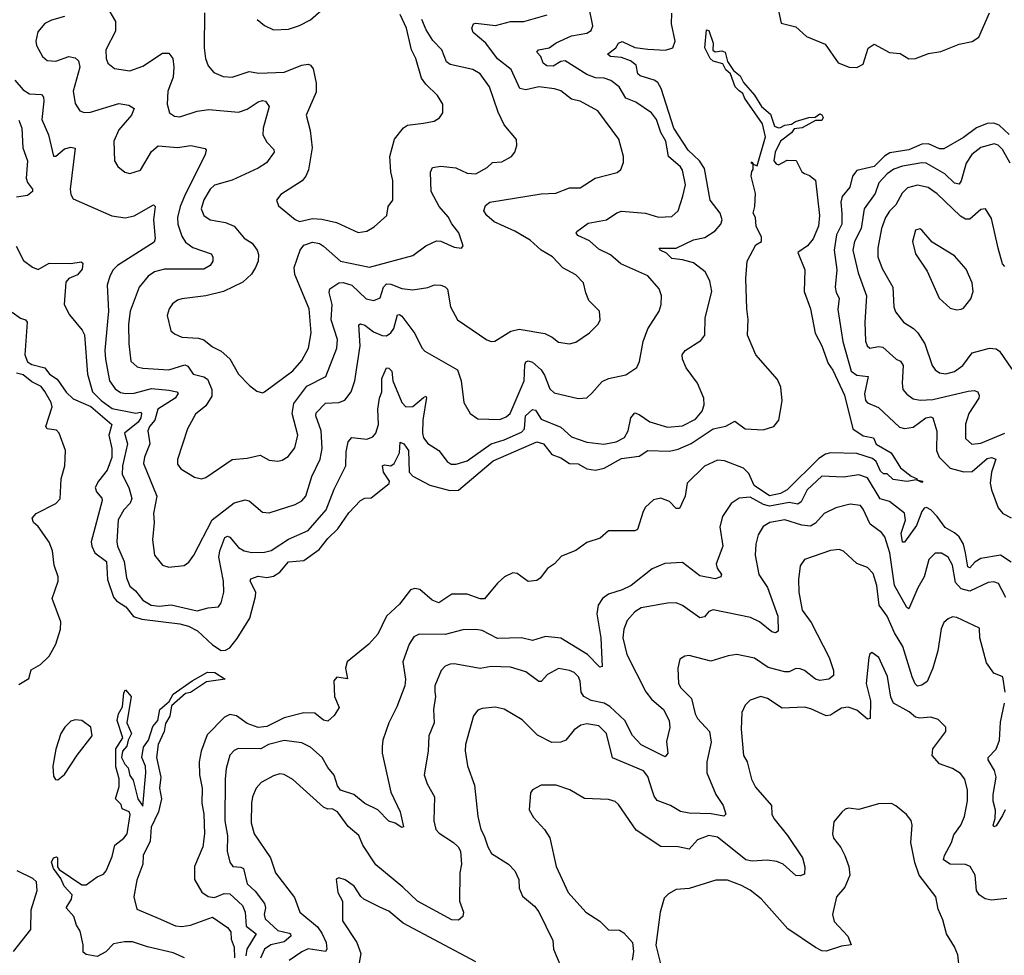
# Model space of a CAD drawing. Extents: x 1933546 to 2138868, y 524910 to 667279.
# Tile 349 of 466: x 2044950 to 2049473, y 638697 to 642993. Entities that reach past the tile are written whole.
import ezdxf

# ---------------------------------------------------------------- set-up
doc = ezdxf.new("R2010")
doc.units = 0

msp = doc.modelspace()

# ---------------------------------------------------------------- linework, layer by layer
at = {"layer": '0CON10XD'}
for points in [[(2046040, 642995), (2046075, 642967.1), (2046115, 642947.5), (2046185, 642950.6), (2046235, 642966.9), (2046285, 642992.2), (2046385, 643080)], [(2045348.5, 643055), (2045389.5, 642985), (2045389.7, 642940.3), (2045345.6, 642854.4), (2045346.9, 642815), (2045354.5, 642794.5), (2045385, 642769.4), (2045455, 642758.5), (2045515, 642779.6), (2045605, 642839.1), (2045635, 642839.4), (2045653.6, 642815), (2045658.4, 642775), (2045655, 642728.8), (2045629.6, 642665), (2045627.5, 642605), (2045638, 642565), (2045660.3, 642550.3), (2045685, 642547.8), (2045765, 642572.9), (2045819.1, 642580.9), (2045955, 642568.4), (2045995, 642582.3), (2046045, 642616.1), (2046065, 642622.9), (2046079.4, 642619.4), (2046095.6, 642595), (2046068.2, 642495), (2046066.9, 642465), (2046085, 642431.4), (2046117, 642397), (2046118.1, 642385), (2046083.3, 642336.7), (2046045, 642311.1), (2045925, 642256.9), (2045845, 642234.3), (2045825, 642215.8), (2045795, 642166.9), (2045783.7, 642125), (2045795, 642094.5), (2045825, 642073.8), (2045895, 642062), (2045934.4, 642045), (2045980.7, 641990.7), (2046017.8, 641967.7), (2046041.2, 641935), (2046046.4, 641915), (2046044.6, 641885), (2046033.1, 641855), (2046014.5, 641825), (2045975, 641788.8), (2045885.4, 641744.6), (2045805.4, 641725.4), (2045695, 641711.9), (2045673.8, 641705), (2045652, 641688), (2045635.8, 641665), (2045627.5, 641635), (2045644.4, 641565), (2045660.6, 641550.6), (2045695, 641535.6), (2045770.6, 641530.6), (2045795, 641523.3), (2045835, 641490.6), (2045875, 641471.1), (2045915.3, 641435.3), (2045955, 641365.8), (2046005, 641314.2), (2046038.3, 641288.3), (2046065, 641280), (2046075, 641284), (2046205, 641380.6), (2046245, 641428.6), (2046277.1, 641485), (2046288.2, 641555), (2046279.6, 641665), (2046212.9, 641822.9), (2046210.8, 641855), (2046238.6, 641935), (2046255, 641957.8), (2046295, 641972.4), (2046326.2, 641966.2), (2046345, 641953.9), (2046422.9, 641885), (2046557.4, 641857.4), (2046755, 641910), (2046816.2, 641955), (2046865, 641978), (2046885, 641976), (2046945, 641948.8), (2046980, 641945), (2046987.5, 641955), (2046967.1, 642015), (2046935.3, 642055.3), (2046918.2, 642088.2), (2046876.1, 642136.1), (2046839.2, 642205), (2046836.2, 642293.8), (2046845.7, 642314.3), (2046885, 642320.6), (2046953.1, 642313.1), (2047005, 642289.4), (2047045, 642285.8), (2047096.7, 642315), (2047122.1, 642337.9), (2047165, 642340), (2047208.8, 642365), (2047224, 642385), (2047234.2, 642415), (2047232.7, 642442.7), (2047175, 642511.2), (2047148.5, 642568.5), (2047107.9, 642685), (2047064.5, 642745), (2047030.8, 642765), (2046927.4, 642787.4), (2046910.3, 642800.3), (2046889.7, 642855), (2046847.6, 642897.6), (2046817.3, 642947.3), (2046797.7, 642995)], [(2045748.9, 640535), (2045833.3, 640696.7), (2045935, 640775.4), (2045985, 640788.1), (2046004.5, 640784.5), (2046065, 640732.5), (2046095, 640728.9), (2046215, 640766.4), (2046245, 640784.5), (2046264.2, 640805.8), (2046291.3, 640895), (2046330.4, 640975), (2046339.5, 641025), (2046334.2, 641105), (2046310.8, 641175), (2046312.2, 641187.8), (2046355, 641232.9), (2046415, 641236.1), (2046443.5, 641246.5), (2046471.8, 641285), (2046489.4, 641335), (2046514.1, 641495), (2046508, 641592), (2046515, 641597.3), (2046535, 641590.3), (2046575, 641559.3), (2046615, 641542.9), (2046635, 641541.9), (2046655, 641555.4), (2046668.6, 641575), (2046685, 641637.5), (2046695, 641640), (2046705, 641632.5), (2046765, 641552), (2046797, 641487), (2046810.8, 641470.8), (2046961.5, 641385), (2046978.2, 641335), (2046990.6, 641235), (2047019.2, 641185), (2047055, 641160), (2047155, 641157.7), (2047185, 641170), (2047202.5, 641185), (2047267.5, 641335), (2047270.9, 641409.1), (2047275, 641422), (2047285, 641427.5), (2047305, 641420), (2047344.7, 641385), (2047360.7, 641360.7), (2047385, 641298.1), (2047405, 641280.5), (2047515, 641253.3), (2047555, 641257.1), (2047578.3, 641278.3), (2047625, 641331.9), (2047655, 641345.6), (2047735, 641363.3), (2047785, 641396.2), (2047796.5, 641423.5), (2047814.6, 641515), (2047836, 641574), (2047888.2, 641655), (2047896.7, 641685), (2047898.1, 641725), (2047887.2, 641757.2), (2047835, 641816.5), (2047711.9, 641871.9), (2047663.3, 641913.3), (2047609.9, 641939.9), (2047568.1, 641978.1), (2047513.1, 642003.1), (2047505.6, 642015), (2047508.5, 642021.5), (2047561.4, 642058.6), (2047645.9, 642074.1), (2047693.7, 642106.4), (2047715, 642113.9), (2047825, 642104.6), (2047885, 642086.9), (2047945, 642090), (2047975, 642116.2), (2047996.4, 642183.6), (2048008.7, 642235), (2047995, 642302), (2047985, 642317.7), (2047931.1, 642365), (2047918.4, 642435), (2047895.2, 642475), (2047875, 642534.4), (2047851.5, 642565), (2047780.8, 642615), (2047735, 642632.7), (2047703.8, 642685), (2047664.8, 642714.8), (2047635.3, 642725.2), (2047595, 642727.1), (2047555, 642742.1), (2047455, 642803.9), (2047435, 642802), (2047400.6, 642779.4), (2047371.5, 642781.5), (2047354.2, 642794.2), (2047344.1, 642824.1), (2047325.8, 642845), (2047332.5, 642855), (2047382, 642865), (2047415, 642887.1), (2047485, 642919), (2047555, 642931.9), (2047575.7, 642944.3), (2047582.2, 642965), (2047564.7, 643055.3)], [(2048431.8, 643055), (2048448, 642978), (2048515, 642960), (2048565, 642916.7), (2048650.7, 642880.7), (2048710, 642795), (2048760, 642775), (2048795, 642773.8), (2048825, 642790), (2048847.9, 642862.1), (2048875, 642881.2), (2048945, 642843.3), (2048995, 642838.8), (2049035, 642814), (2049065, 642815.8), (2049125, 642837.5), (2049181.9, 642848.1), (2049265, 642881.1), (2049325, 642893.4), (2049356.3, 642913.7), (2049405.2, 643024.8)], [(2044933.3, 641953.2), (2044967.3, 641887.3), (2045007.7, 641857.7), (2045035, 641846.7), (2045085, 641875.8), (2045185, 641874.5), (2045232, 641882), (2045240, 641875), (2045237.1, 641847.1), (2045215, 641822.3), (2045175.7, 641805), (2045162.1, 641787.9), (2045154.5, 641685), (2045177.8, 641637.8), (2045237.2, 641567.3), (2045246.8, 641546.8), (2045261.1, 641365), (2045284.7, 641285), (2045324.4, 641245), (2045375, 641207.2), (2045483.4, 641186.6), (2045505, 641191.5), (2045509.3, 641185), (2045506.8, 641165), (2045494.1, 641145), (2045431.1, 641095), (2045445.2, 641045), (2045421.3, 640945), (2045420.6, 640905), (2045451.5, 640845), (2045464.2, 640795), (2045457.4, 640772.6), (2045427.6, 640742.4), (2045402.6, 640697.4), (2045395.9, 640595), (2045398.8, 640575), (2045429.8, 640505), (2045440.1, 640430.1), (2045455, 640392.7), (2045481.1, 640371.1), (2045515, 640327.2), (2045552.9, 640305), (2045589.7, 640300.3), (2045645, 640307), (2045765, 640278.5), (2045815, 640293.3), (2045862.5, 640297.5), (2045874.4, 640315.6), (2045887.9, 640365), (2045886.4, 640415), (2045865.2, 640525), (2045868.8, 640555), (2045891.5, 640615), (2045905, 640621.5), (2045915, 640617.7), (2045955, 640570), (2045980.8, 640555), (2046016.8, 640546.8), (2046075, 640547.5), (2046105, 640555.9), (2046185, 640607.8), (2046275, 640648.2), (2046357.5, 640742.5), (2046395, 640838.1), (2046447.9, 640945), (2046448.9, 641008.9), (2046459.1, 641055), (2046475, 641074.5), (2046545, 641067.1), (2046571.5, 641078.5), (2046586.2, 641095), (2046598.2, 641135), (2046595.3, 641205), (2046602.1, 641255), (2046612.7, 641285), (2046612.8, 641345), (2046635, 641394.2), (2046645, 641393.1), (2046659.5, 641379.5), (2046664.1, 641335), (2046705, 641235.6), (2046723.1, 641215), (2046755, 641217.2), (2046805, 641257.7), (2046815, 641264.2), (2046818.8, 641258.8), (2046801.4, 641155), (2046799.6, 641095), (2046805, 641073.8), (2046825, 641047.1), (2046875.7, 641015), (2046914, 640964), (2046932.5, 640952.5), (2046955, 640952.3), (2047005, 640968.2), (2047114.9, 641045.1), (2047175, 641063.7), (2047255, 641098.8), (2047269.4, 641115), (2047274.1, 641175), (2047305, 641204), (2047319.7, 641199.7), (2047345, 641158.7), (2047435, 641121.8), (2047485, 641077.5), (2047555, 641053.1), (2047634, 641044), (2047689.2, 641055), (2047728.8, 641075), (2047744.8, 641105.2), (2047757.5, 641165), (2047775, 641187.8), (2047795, 641180.8), (2047845, 641146.8), (2047925, 641122), (2047995, 641129.1), (2048055, 641158.8), (2048085.4, 641195), (2048094.6, 641225), (2048093.3, 641255), (2048064.2, 641324.2), (2048011.9, 641395), (2047994.3, 641435), (2047992.9, 641455), (2048006.2, 641475), (2048079.4, 641520.6), (2048098, 641545), (2048098.9, 641625), (2048130, 641745), (2048120, 641795), (2048098.6, 641835), (2048045, 641876.2), (2047995, 641891.3), (2047945, 641896.5), (2047921.8, 641921.8), (2047891.4, 641935), (2047886.7, 641945), (2047965, 641944.6), (2048045, 641982.3), (2048096.7, 641993.3), (2048145, 642023.1), (2048171.1, 642055), (2048176.7, 642075), (2048168.2, 642105), (2048122.1, 642165), (2048095, 642310.6), (2048072.4, 642345), (2048021.4, 642395), (2047954.8, 642495), (2047896.9, 642676.9), (2047880.6, 642705), (2047865, 642715.4), (2047800.4, 642735), (2047789.6, 642745), (2047782.1, 642785), (2047755.4, 642805), (2047715, 642819.6), (2047663.7, 642823.7), (2047650.6, 642835), (2047688, 642865), (2047701.3, 642885), (2047716.9, 642893.1), (2047775, 642865.7), (2047835, 642857.5), (2047916.1, 642853.9), (2047950.9, 642865), (2047960.5, 642895), (2047944, 642974), (2047945.8, 643024.2)], [(2045155, 643008.1), (2045095, 642991.1), (2045065, 642975.7), (2045033, 642937), (2045023.3, 642895), (2045027.5, 642875), (2045055, 642824.3), (2045075, 642805.5), (2045115, 642803.2), (2045175, 642824), (2045205, 642818), (2045219.3, 642805), (2045225.3, 642775), (2045194.5, 642665), (2045205, 642608.8), (2045226.2, 642575), (2045245, 642567.8), (2045275, 642569.1), (2045405, 642607.9), (2045451.7, 642601.7), (2045475, 642586.2), (2045463.5, 642555), (2045405, 642488.1), (2045381.3, 642435), (2045385.6, 642345), (2045399.7, 642319.7), (2045432.6, 642292.6), (2045455, 642287.1), (2045505, 642302.9), (2045555, 642388.1), (2045585, 642414.6), (2045673.9, 642406.1), (2045736.4, 642416.4), (2045801.2, 642401.2), (2045805.8, 642395), (2045801.9, 642375), (2045706.9, 642183.1), (2045686.5, 642135), (2045675.3, 642085), (2045675.8, 642055), (2045695, 642000), (2045711.7, 641971.7), (2045745, 641947.8), (2045828.6, 641918.6), (2045836.9, 641905), (2045836.7, 641885), (2045824.4, 641865), (2045795, 641847.5), (2045615, 641848.2), (2045568.6, 641835), (2045539.1, 641815), (2045498.5, 641765), (2045456.7, 641655), (2045448.8, 641595), (2045451.4, 641505), (2045460.5, 641425), (2045489.1, 641399.1), (2045515, 641392.7), (2045635, 641386), (2045708.1, 641408.1), (2045721.7, 641401.7), (2045747.1, 641365), (2045795, 641352.8), (2045812, 641342), (2045832.6, 641295), (2045832, 641265), (2045805, 641220), (2045758, 641182), (2045720.9, 641115), (2045674.3, 640974.3), (2045675, 640952.5), (2045690.3, 640930.3), (2045753.2, 640893.2), (2045785, 640885.7), (2045805, 640890.6), (2045925, 640973.3), (2045995, 640979.5), (2046055, 640993.1), (2046095, 640971.4), (2046135, 640965.8), (2046155, 640970), (2046182.8, 640987.2), (2046212.9, 641027.1), (2046227.5, 641085), (2046201.2, 641185), (2046209.1, 641230.9), (2046268.8, 641311.2), (2046355.3, 641354.7), (2046405.9, 641485), (2046409.4, 641525), (2046381.2, 641615), (2046384.8, 641685), (2046371.3, 641741.3), (2046375, 641757.8), (2046415, 641784.5), (2046435, 641786.7), (2046475, 641774.7), (2046542, 641712), (2046576.3, 641703.7), (2046605, 641715.7), (2046621.4, 641765), (2046635, 641780), (2046655, 641778.2), (2046705, 641759.3), (2046755, 641752.9), (2046825, 641762.9), (2046855, 641775.5), (2046885, 641773.8), (2046905, 641767.3), (2046915, 641756), (2046928.5, 641675), (2046961.4, 641615), (2047095, 641524), (2047115, 641516), (2047132.3, 641517.7), (2047206.4, 641563.6), (2047245, 641572), (2047361.9, 641551.9), (2047396.1, 641536.1), (2047425, 641513.3), (2047475, 641505.6), (2047505, 641512.2), (2047568, 641555), (2047607.5, 641595), (2047615.8, 641615), (2047613.8, 641655), (2047563.9, 641703.9), (2047551.1, 641738.9), (2047540, 641785), (2047505, 641822.5), (2047445, 641854.5), (2047398.1, 641905), (2047344.6, 641934.6), (2047295, 641980.9), (2047225, 642021.8), (2047130, 642065), (2047095.8, 642095), (2047082.5, 642115), (2047090.2, 642139.8), (2047110, 642155), (2047345, 642193.2), (2047412.7, 642197.3), (2047475, 642221.5), (2047525, 642221.1), (2047593.3, 642265), (2047695, 642292.5), (2047711.2, 642305), (2047723, 642337), (2047724.3, 642365), (2047702.5, 642445), (2047605, 642574.4), (2047525, 642620), (2047503.8, 642623.8), (2047485, 642628.5), (2047435, 642667.3), (2047406.4, 642676.4), (2047335, 642685.4), (2047275, 642671.8), (2047246.9, 642676.9), (2047206.8, 642765), (2047145, 642814), (2047090.6, 642885), (2047032.9, 642935), (2047026.5, 642955), (2047035, 642974.3), (2047045, 642977.5), (2047135, 642966.3), (2047205, 642985.8), (2047265, 642985.9), (2047373.6, 643016.4)], [(2045798.2, 643025), (2045796.5, 642865), (2045802.5, 642815), (2045815, 642781.2), (2045841.1, 642751.1), (2045885, 642732.9), (2045925, 642730), (2046003.7, 642756.3), (2046048.6, 642748.6), (2046165, 642751.8), (2046245, 642785.4), (2046275, 642788.9), (2046286, 642785), (2046297.2, 642767.2), (2046312.2, 642702.2), (2046311.1, 642661.1), (2046265.6, 642555), (2046284, 642485), (2046292.8, 642405), (2046276.1, 642303.9), (2046264.4, 642275), (2046247.2, 642252.8), (2046149.5, 642190.5), (2046130, 642165), (2046138.3, 642138.3), (2046215, 642076), (2046235, 642067.1), (2046295, 642081.2), (2046338, 642078), (2046405, 642062.3), (2046505, 642016.4), (2046545, 642022.9), (2046577.9, 642042.1), (2046636.4, 642095), (2046643.1, 642135), (2046664.6, 642165.4), (2046664.5, 642255), (2046654.5, 642295), (2046650, 642365), (2046671.4, 642445), (2046713.6, 642496.4), (2046731.5, 642508.5), (2046805, 642518.1), (2046853.2, 642526.8), (2046877.6, 642542.4), (2046894.2, 642565.8), (2046892.9, 642605), (2046869.2, 642645), (2046815, 642697.5), (2046795.4, 642725.4), (2046768.8, 642815), (2046749.6, 642855), (2046726.6, 642955), (2046696.8, 643016.8)], [(2044915, 641651.1), (2044953.5, 641623.5), (2044976, 641615), (2044983.5, 641605), (2044973.4, 641455), (2044985, 641422.2), (2045005, 641410), (2045065, 641394.4), (2045085.9, 641365.9), (2045122.4, 641342.4), (2045163.7, 641283.7), (2045195, 641251.6), (2045277, 641217), (2045373.4, 641135), (2045358.3, 641085), (2045372.6, 641025), (2045372.7, 640982.7), (2045351, 640925), (2045312, 640875), (2045296.8, 640845), (2045302.8, 640825), (2045326.5, 640796.5), (2045327.9, 640785), (2045277.7, 640595), (2045280.5, 640575), (2045295.4, 640545), (2045348.6, 640505), (2045352.8, 640422.8), (2045381.2, 640341.2), (2045395, 640324.8), (2045437.9, 640297.9), (2045472, 640252), (2045510.5, 640240.5), (2045685, 640219), (2045725, 640207.8), (2045766.5, 640186.5), (2045835, 640122.6), (2045875, 640096.9), (2045895, 640098.6), (2045915, 640109.3), (2045948.5, 640151.5), (2046006.6, 640245), (2046033.5, 640345), (2046033.9, 640365), (2046008.9, 640415), (2046010.8, 640425), (2046045, 640437.3), (2046085, 640431.4), (2046115, 640437.8), (2046145, 640456.6), (2046185, 640503.3), (2046255, 640510), (2046325, 640560), (2046365, 640611.6), (2046411.7, 640655), (2046461.3, 640728.7), (2046515, 640785.6), (2046535, 640795.6), (2046565, 640797.8), (2046647.2, 640862.8), (2046648.1, 640875), (2046621.1, 640915), (2046616, 640944), (2046625, 640949.7), (2046655, 640944.8), (2046669.8, 640955), (2046693.8, 641005), (2046696.9, 641053.1), (2046715, 641045.3), (2046736.2, 641015), (2046738.8, 640915), (2046755, 640896.7), (2046834.6, 640855.4), (2046925, 640831), (2046965, 640833.3), (2047125, 640967.4), (2047325, 641054.6), (2047356.4, 641045), (2047395, 640996.8), (2047435, 640981.8), (2047475, 640954.7), (2047515, 640954.2), (2047555, 640930.8), (2047595, 640925.2), (2047635.4, 640934.6), (2047715, 640978), (2047795, 640988.7), (2047835.4, 641014.6), (2047935, 641012.2), (2047975, 641021.7), (2048035, 641046.7), (2048135, 641114.4), (2048193, 641127), (2048235, 641150.5), (2048283.3, 641115), (2048365, 641110), (2048415, 641125.4), (2048438, 641155), (2048452.6, 641242.6), (2048446.4, 641306.4), (2048430.7, 641340.7), (2048331.1, 641455), (2048293, 641545), (2048297, 641617), (2048290, 641665), (2048286, 641805), (2048292.1, 641885), (2048331.2, 641958.8), (2048357.5, 641975), (2048357.5, 641995), (2048332.5, 642045), (2048330, 642085), (2048320, 642105), (2048327.5, 642135), (2048330, 642195), (2048310, 642275), (2048313, 642297), (2048320, 642305), (2048320, 642330), (2048310, 642335), (2048315, 642340), (2048320, 642330), (2048338.3, 642321.7), (2048376.2, 642455), (2048361.5, 642515), (2048281.4, 642631.4), (2048271.4, 642655), (2048255, 642666.5), (2048236.5, 642685), (2048215.6, 642745.6), (2048193.4, 642763.4), (2048180.2, 642790.2), (2048135, 642802.5), (2048121.1, 642815), (2048097.5, 642865), (2048105, 642946.7), (2048115, 642943.3), (2048135, 642886.2), (2048133.4, 642853.4), (2048145.5, 642845.5), (2048175, 642850.8), (2048190, 642845), (2048201.1, 642801.1), (2048229.5, 642759.5), (2048259.5, 642735), (2048274.7, 642704.7), (2048326.2, 642646.2), (2048358, 642595), (2048399.1, 642559.1), (2048416.7, 642505), (2048435, 642496.2), (2048445, 642498), (2048465, 642508.8), (2048495.8, 642514.2), (2048513.5, 642526.5), (2048575, 642544.4), (2048604.1, 642545.9), (2048625, 642560.8), (2048635, 642556), (2048641.4, 642545), (2048635, 642531.1), (2048605, 642531.2), (2048545, 642496.2), (2048507.9, 642492.1), (2048496.2, 642473.8), (2048444.3, 642435), (2048420.6, 642385), (2048414.5, 642345), (2048425, 642331.2), (2048435, 642327.5), (2048475, 642348), (2048517.5, 642347.5), (2048542.5, 642295), (2048555, 642287.5), (2048578.3, 642278.3), (2048606.2, 642256.2), (2048624.2, 642095), (2048620, 642045), (2048595, 641986.7), (2048568.8, 641955), (2048524, 641925), (2048556.9, 641845), (2048553.2, 641745), (2048582.3, 641665), (2048603.6, 641553.6), (2048635, 641496), (2048664.6, 641415), (2048685, 641384.4), (2048739.5, 641269.5), (2048777.1, 641115), (2048825, 641082.5), (2048872.7, 641072.7), (2048884.7, 641044.7), (2048954, 641005), (2048996.2, 640935), (2049045, 640896.9), (2049072.5, 640885), (2049070, 640880), (2049098.8, 640875), (2049095, 640867.5), (2049070, 640880), (2049025, 640872.2), (2048962.2, 640882.2), (2048935, 640907.5), (2048918.3, 640908.3), (2048905, 640920), (2048884.8, 640964.8), (2048868.3, 640978.2), (2048795, 641001.2), (2048675, 641004), (2048651.9, 640998.1), (2048621.7, 640978.3), (2048475.3, 640835), (2048445, 640818.3), (2048395, 640806.7), (2048324.6, 640855), (2048299.8, 640909.8), (2048275, 640934.7), (2048187.3, 640967.3), (2048155, 640971.2), (2048095, 640943.8), (2048015.7, 640865), (2048006.7, 640805), (2047980.9, 640749.1), (2047965, 640748.6), (2047935, 640781.2), (2047895, 640796), (2047861.3, 640788.7), (2047825, 640754.2), (2047813.3, 640735), (2047788.1, 640651.9), (2047775, 640646), (2047655, 640646.2), (2047617, 640613), (2047555, 640592), (2047505, 640556), (2047439.5, 640530.5), (2047405.9, 640494.1), (2047375, 640473.3), (2047340.9, 640429.1), (2047325, 640418), (2047285, 640413.3), (2047235, 640450), (2047215, 640453.3), (2047177.5, 640435), (2047144.1, 640405.9), (2047085, 640333.8), (2047065, 640334.4), (2047005, 640355.7), (2046935, 640356), (2046875, 640316.2), (2046845, 640328), (2046787.4, 640377.4), (2046765, 640380.8), (2046745.3, 640374.7), (2046695, 640309.1), (2046635, 640253.8), (2046595, 640171.2), (2046554.2, 640125.8), (2046453.3, 640045), (2046446, 640015), (2046455.8, 639965.8), (2046406.2, 639973.8), (2046392.3, 639957.7), (2046396, 639885), (2046416.9, 639835), (2046395, 639798.8), (2046365, 639772.5), (2046345, 639776.9), (2046305, 639809.4), (2046255, 639810.6), (2046165, 639787.9), (2046085, 639748), (2046045, 639742.5), (2045995, 639761.3), (2045945, 639796.8), (2045915, 639802.1), (2045890.3, 639789.7), (2045811.4, 639708.6), (2045782.6, 639635), (2045774.7, 639585), (2045776.2, 639526.2), (2045787.5, 639465), (2045786.7, 639395), (2045795.3, 639345), (2045798.2, 639255), (2045791.5, 639195), (2045753.3, 639105), (2045752.9, 639045), (2045786.7, 638986.7), (2045815, 638966.9), (2045845, 638962.3), (2045889.2, 638980.8)], [(2044927.5, 642715), (2044965, 642670.7), (2044995, 642653.4), (2045050.4, 642650.4), (2045058.3, 642638.3), (2045059.8, 642619.8), (2045051.3, 642535), (2045082.1, 642465), (2045105, 642366.7), (2045115, 642366), (2045155, 642399.7), (2045185, 642408.5), (2045204.2, 642404.2), (2045182.1, 642215), (2045185, 642190), (2045195, 642171.4), (2045373.1, 642093.1), (2045433.6, 642083.6), (2045475, 642092.9), (2045565, 642143.3), (2045571.2, 642135), (2045564.5, 642074.5), (2045571.9, 641988.1), (2045568, 641972), (2045398.5, 641865), (2045378.5, 641845), (2045363.9, 641815), (2045351.8, 641775), (2045358.1, 641655), (2045352.4, 641607.6), (2045340.5, 641475), (2045343.3, 641435), (2045362.7, 641335), (2045388.2, 641298.2), (2045411.9, 641281.9), (2045435, 641276.2), (2045475, 641278.3), (2045555, 641299.3), (2045635, 641292.3), (2045671.2, 641285), (2045677.4, 641277.4), (2045663.3, 641255), (2045584.2, 641205), (2045570.2, 641155), (2045545.8, 641125), (2045538.7, 641105), (2045547.6, 641045), (2045522.4, 640985), (2045518.7, 640955), (2045579.7, 640805), (2045563.6, 640725), (2045567.3, 640685), (2045559.5, 640605), (2045568.6, 640535), (2045605, 640488), (2045635, 640478.6), (2045705, 640487.1), (2045727, 640503), (2045748.9, 640535)], [(2044945, 642532), (2044958.6, 642495), (2044964.7, 642405), (2044985.8, 642345), (2044978.9, 642265), (2044985, 642245.7), (2045008.8, 642215), (2045008, 642205), (2044985, 642186.7), (2044935, 642177.8)], [(2049495, 642467), (2049449.2, 642509.3), (2049425, 642518.3), (2049395, 642517.5), (2049345, 642496.2), (2049285, 642451.9), (2049195, 642400.8), (2049175, 642400), (2049125, 642423.8), (2049095, 642421.1), (2049035, 642395.6), (2048947.5, 642382.5), (2048922.7, 642367.3), (2048875, 642319.2), (2048795, 642300.7), (2048775.9, 642275), (2048762.7, 642225), (2048728.2, 642181.8), (2048721.9, 642155), (2048726.6, 642103.4), (2048726.2, 642055), (2048702.8, 642005), (2048691.6, 641935), (2048703.8, 641845), (2048695.3, 641765.3), (2048700.2, 641740.2), (2048714.7, 641715), (2048707.7, 641662.3), (2048731.4, 641515), (2048770, 641380), (2048795, 641360.5), (2048847.1, 641355), (2048830.8, 641275), (2048835.5, 641245), (2048845, 641233.3), (2048895, 641211.8), (2048992.2, 641122.2), (2049015, 641116.8), (2049055, 641122.9), (2049112.9, 641165), (2049135, 641169.5), (2049145.4, 641165.4), (2049163.6, 641103.6), (2049161.8, 641015), (2049174.5, 640985), (2049225, 640934.1), (2049287, 640917), (2049325, 640918), (2049395, 640977.8), (2049415, 640983.2), (2049434.5, 640975), (2049414, 640915), (2049408.2, 640865), (2049413.8, 640833.8), (2049445, 640752), (2049465.8, 640725), (2049505, 640705.4)], [(2049500.4, 642335), (2049465, 642397.1), (2049445, 642416.7), (2049427, 642423), (2049365, 642405.9), (2049324.6, 642375), (2049297.5, 642335), (2049275, 642254), (2049265, 642237.8), (2049245, 642242), (2049200.3, 642285), (2049114.3, 642334.3), (2049095, 642336.7), (2049005, 642320.7), (2048965, 642306.6), (2048934.3, 642285), (2048896.4, 642245), (2048879.7, 642195), (2048829.1, 642125), (2048814.8, 642035.2), (2048784.2, 641975), (2048776.7, 641935), (2048801.5, 641831.5), (2048840.3, 641725), (2048832.7, 641605), (2048835, 641516.7), (2048843.5, 641495), (2048855, 641485.6), (2048895, 641492.5), (2048915, 641489.1), (2048975.8, 641435), (2048995.6, 641425), (2049008.4, 641405), (2049003.2, 641325), (2049007.3, 641295), (2049025, 641273.1), (2049055, 641252.7), (2049086.6, 641246.6), (2049145, 641250), (2049307.5, 641287.5), (2049335, 641291.2), (2049351.4, 641285), (2049358.1, 641268.1), (2049355.4, 641255), (2049310.4, 641185), (2049294.7, 641135.3), (2049295, 641070), (2049323.9, 641043.9), (2049365, 641048.8), (2049475, 641095.4)], [(2049475, 641860), (2049465, 641872), (2049444.7, 641945), (2049415, 642081.2), (2049386.2, 642125), (2049365, 642122.5), (2049315, 642077.1), (2049295, 642078), (2049271.7, 642091.7), (2049165, 642193.3), (2049122.6, 642222.6), (2049075, 642233.2), (2049028.3, 642221.7), (2049003.4, 642196.6), (2048975, 642143.3), (2048945, 642114.4), (2048927.2, 642085), (2048909.5, 642035), (2048892.1, 641945), (2048891.4, 641905), (2048911.4, 641851.4), (2048960.9, 641765), (2048965.3, 641675.3), (2048972.6, 641652.6), (2049009.4, 641605), (2049055.3, 641575.3), (2049075.5, 641555), (2049108.5, 641505), (2049141.2, 641405), (2049155, 641385.6), (2049175, 641372.5), (2049205, 641367.7), (2049245, 641378), (2049282.9, 641405), (2049326, 641464), (2049405, 641485.5), (2049435, 641481.2), (2049450.8, 641470.8), (2049508.1, 641388.1)], [(2049255, 641660.8), (2049275, 641664), (2049285, 641668.8), (2049318.9, 641711.1), (2049330, 641745), (2049325.4, 641785.4), (2049298.5, 641848.5), (2049245, 641908.9), (2049142.3, 641972.3), (2049095, 642026.2), (2049085, 642033.3), (2049065, 642026.2), (2049051.9, 641975), (2049065, 641917.5), (2049118.1, 641838.1), (2049174.2, 641715), (2049225, 641668), (2049255, 641660.8)], [(2044945, 639940), (2044991.4, 639968.6), (2045002.5, 640007.5), (2045045, 640031.9), (2045085, 640070.4), (2045115, 640126), (2045136.8, 640195), (2045137.8, 640227.8), (2045098, 640335), (2045126.7, 640415), (2045126.7, 640435), (2045107.9, 640487.9), (2045100, 640555), (2045084.3, 640594.3), (2045035, 640666.7), (2045013.3, 640685), (2045006.7, 640705), (2045025, 640726.2), (2045115, 640772), (2045135, 640793.3), (2045139.6, 640885), (2045157.1, 640945), (2045159.3, 641015), (2045130.9, 641095), (2045117.9, 641107.9), (2045075.8, 641115), (2045069.2, 641125), (2045098.2, 641215), (2045093.5, 641235), (2045065, 641286.5), (2045048.6, 641308.6), (2045005, 641330.6), (2044965, 641362.5), (2044935, 641370.7)], [(2049505, 640502.7), (2049455, 640534.7), (2049365, 640519.4), (2049337.1, 640502.9), (2049315, 640475.6), (2049305, 640480.8), (2049294.9, 640544.9), (2049285.1, 640585), (2049265, 640618.3), (2049245, 640637.5), (2049201.2, 640661.2), (2049165, 640711.9), (2049135, 640742.2), (2049115, 640753.5), (2049105, 640750.6), (2049095, 640735.7), (2049069.7, 640670.3), (2049015, 640594.4), (2049005, 640594.2), (2049000, 640635), (2049019.7, 640695), (2049015, 640727.9), (2048945, 640780.5), (2048902.5, 640792.5), (2048845, 640888.8), (2048805, 640903.8), (2048735, 640893.1), (2048635, 640897.1), (2048566.7, 640835), (2048540.1, 640779.9), (2048525, 640768.8), (2048485, 640777), (2048395, 640759), (2048366.4, 640766.4), (2048305, 640800.8), (2048255, 640796.2), (2048218.8, 640771.2), (2048178.6, 640711.4), (2048166, 640665), (2048180, 640575), (2048148.6, 640495), (2048154.2, 640475), (2048174, 640445), (2048171.2, 640435), (2048144.5, 640425.5), (2048075, 640439.6), (2047995, 640500.4), (2047913.6, 640496.4), (2047855, 640471.8), (2047758.9, 640395), (2047717.1, 640375), (2047654.1, 640355.9), (2047627.8, 640335), (2047607.8, 640305), (2047601.3, 640265), (2047618.7, 640155), (2047625, 640023.3), (2047615, 640020), (2047558.4, 640078.4), (2047435, 640153.4), (2047365, 640161.6), (2047305, 640142.7), (2047255.4, 640154.6), (2047145, 640152.2), (2047075, 640188), (2047045, 640193.1), (2046985, 640191.3), (2046905, 640170.4), (2046785, 640172.1), (2046760.5, 640159.5), (2046738.4, 640125), (2046709.4, 640045), (2046722.7, 639965), (2046719.2, 639935), (2046682.7, 639837.3), (2046645, 639764.2), (2046618, 639685), (2046614.1, 639655), (2046615.3, 639625.3), (2046655.3, 639445.3), (2046698, 639355), (2046713.3, 639286.7), (2046705, 639283.8), (2046675, 639303.3), (2046645, 639313.3), (2046595, 639365.6), (2046535.9, 639394.1), (2046485, 639434.6), (2046423.9, 639455), (2046409.4, 639475), (2046394.7, 639524.7), (2046365, 639559.5), (2046339.3, 639605), (2046285, 639652.1), (2046245, 639672.8), (2046165, 639683.1), (2046092.5, 639665), (2046057.5, 639645), (2045953.5, 639646.5), (2045935, 639638.1), (2045915, 639615.8), (2045898, 639555), (2045893.2, 639505), (2045891.6, 639315), (2045903.7, 639245), (2045903.4, 639175), (2045914.6, 639125), (2045929.2, 639105), (2045965, 639101.8), (2045977.5, 639095), (2045995.2, 639025.2), (2046030.9, 638990.9), (2046074.3, 638934.3), (2046078.1, 638915), (2046072.1, 638885), (2046077.3, 638865), (2046135, 638810.2), (2046188.2, 638798.2), (2046194.3, 638795), (2046194.6, 638785), (2046165, 638759.4), (2046103.5, 638745), (2046074.3, 638725.7), (2046055.9, 638684.1)], [(2049479.5, 640339.5), (2049446.2, 640405), (2049425, 640412.2), (2049398.6, 640408.6), (2049315, 640368.7), (2049275, 640380.5), (2049248.8, 640408.8), (2049235, 640489.2), (2049215.5, 640525), (2049185, 640543.1), (2049155, 640543.1), (2049125.9, 640514.1), (2049105.3, 640435), (2049075.4, 640385), (2049035, 640287.5), (2049025, 640294), (2048968.4, 640395), (2048947.2, 640545), (2048925, 640618.9), (2048908.9, 640638.9), (2048856.3, 640676.4), (2048825, 640745.7), (2048812, 640762), (2048765, 640769.1), (2048698.9, 640751.1), (2048645, 640725.6), (2048605, 640680.9), (2048582.4, 640667.6), (2048542.2, 640672.2), (2048465, 640697.1), (2048395.3, 640684.7), (2048365, 640665.6), (2048342.7, 640627.3), (2048331.5, 640585), (2048328.8, 640535), (2048344.6, 640445), (2048385.7, 640385.7), (2048432, 640255), (2048434.1, 640185.9), (2048422, 640178), (2048405, 640181.9), (2048348, 640228), (2048307.8, 640247.8), (2048136, 640284), (2048116, 640275), (2048095, 640251.4), (2048075, 640246.7), (2047995, 640303.1), (2047965, 640315.6), (2047925, 640314.4), (2047805, 640292.7), (2047775, 640273.5), (2047740.5, 640235), (2047725.3, 640194.7), (2047720.7, 640155), (2047738.5, 640078.5), (2047826.6, 639906.6), (2047852.4, 639872.4), (2047907.3, 639825), (2047933.1, 639775), (2047936.8, 639743.2), (2047921.1, 639678.9), (2047926.7, 639625), (2047915, 639608.8), (2047804.1, 639664.1), (2047765, 639705.7), (2047729.2, 639775), (2047660.1, 639840.1), (2047635, 639854.3), (2047575, 639867.5), (2047540.9, 639885), (2047529.8, 639905), (2047525.2, 639955.2), (2047517.1, 639975), (2047496.9, 639995), (2047475, 640004.5), (2047425, 640014.4), (2047375, 639986.9), (2047345.4, 639954.6), (2047335, 639954.4), (2047275, 639998.2), (2047205, 640019.5), (2047115, 640022.7), (2047065, 640013.6), (2046945, 640035.6), (2046926.8, 640033.2), (2046905, 640024.3), (2046885.4, 640004.6), (2046856.2, 639935), (2046857.5, 639907.5), (2046860, 639885), (2046850.4, 639825), (2046853.8, 639765), (2046829.1, 639705), (2046826.1, 639635), (2046808.5, 639525), (2046821.2, 639485), (2046854.6, 639424.6), (2046851.8, 639315), (2046861.8, 639275), (2046877, 639257), (2046941.9, 639215), (2046964.3, 639195), (2046974.4, 639175), (2046980, 639115), (2046972, 639075), (2046970, 638945), (2046989.2, 638895), (2046986, 638875), (2046965, 638858.9), (2046935, 638860), (2046777.5, 638945), (2046710.4, 639010.4), (2046585, 639112.1), (2046526.7, 639203.3), (2046507.1, 639247.1), (2046459, 639289), (2046410, 639355), (2046385, 639369.4), (2046365, 639368), (2046345, 639377.3), (2046205, 639504.7), (2046165, 639526.9), (2046145, 639530.9), (2046115, 639521.2), (2046059.5, 639490.5), (2046036, 639464), (2046018.5, 639425), (2046014, 639396), (2046012.8, 639305), (2046027.3, 639255), (2046101.1, 639145), (2046124.5, 639075), (2046211.9, 638961.9), (2046236.4, 638895), (2046317.8, 638827.8), (2046338.4, 638798.4), (2046357.2, 638755), (2046360.5, 638725), (2046355, 638714.4), (2046275, 638726.3), (2046245, 638712.8), (2046187.4, 638672.6)], [(2049477.5, 639905), (2049466.9, 639975), (2049425, 639992.5), (2049390.6, 640040.6), (2049361.1, 640155), (2049358.6, 640198.6), (2049255, 640247.8), (2049235, 640251.4), (2049215, 640242), (2049196, 640225), (2049183.6, 640196.4), (2049167.1, 640095), (2049144.4, 640015), (2049118.1, 639955), (2049095, 639936.9), (2049075, 639932.9), (2049063, 639943), (2049049.2, 639975), (2049006.7, 640115), (2048968, 640178), (2048935, 640253.8), (2048898.6, 640305), (2048888.1, 640395), (2048870.7, 640450.7), (2048845, 640478.5), (2048796.1, 640496.1), (2048735, 640553.3), (2048715, 640560), (2048674.6, 640555.4), (2048555.5, 640514.5), (2048535.7, 640485), (2048527, 640423), (2048529.1, 640365), (2048545, 640281.2), (2048585.2, 640225.2), (2048668.2, 640065), (2048688.8, 640005), (2048687.9, 639982.1), (2048666.7, 639965), (2048625, 639958.8), (2048605, 639964.6), (2048555, 640004.7), (2048535, 640012.9), (2048515, 640013.3), (2048485, 639998.8), (2048465, 639998.9), (2048388.9, 640018.9), (2048325, 640061.2), (2048245, 640078.5), (2048205, 640072.5), (2048125, 640047.3), (2048025, 640074), (2048005, 640070.8), (2047983, 640057), (2047972.9, 640015), (2047976.7, 639945), (2047986.9, 639925), (2048035.8, 639875.7), (2048053.3, 639805), (2048063.8, 639785), (2048118.9, 639725), (2048126.9, 639675), (2048105.9, 639585.9), (2048106.9, 639535), (2048148.2, 639435), (2048181.5, 639385), (2048193.3, 639345), (2048183.8, 639336.2), (2048127.1, 639347.1), (2048025, 639350), (2047985, 639357.1), (2047940, 639385), (2047878.5, 639408.5), (2047865, 639427.1), (2047855.7, 639455.7), (2047835, 639518.1), (2047815, 639544.6), (2047673.8, 639603.8), (2047645.4, 639715), (2047609.9, 639749.9), (2047555, 639760), (2047527, 639753), (2047497.1, 639732.9), (2047459.2, 639685), (2047435, 639675.6), (2047395, 639673.8), (2047328.5, 639708.5), (2047258.5, 639778.5), (2047175, 639826.5), (2047133.5, 639836.5), (2047075, 639830), (2047055, 639822.5), (2047033.8, 639796.2), (2046997.3, 639665), (2046995.5, 639635.5), (2047006.4, 639566.4), (2047038.3, 639478.3), (2047054.3, 639335), (2047068.2, 639275), (2047082.7, 639245), (2047100, 639195), (2047117.8, 639165), (2047195.7, 639115.7), (2047223.6, 639085), (2047242.7, 639045), (2047244.7, 639004.7), (2047258.9, 638968.9), (2047315, 638922.1), (2047334.2, 638895.8), (2047399.4, 638765), (2047401.5, 638725), (2047436.2, 638645)], [(2049240.8, 639250.8), (2049273.8, 639295), (2049290.9, 639335), (2049303.9, 639406.1), (2049304.7, 639454.7), (2049291.5, 639505), (2049271.9, 639531.9), (2049235.8, 639555), (2049175, 639576.7), (2049141.6, 639615), (2049144.8, 639645.2), (2049204, 639725), (2049203.8, 639745), (2049169.5, 639779.5), (2049135, 639790.5), (2049085, 639786.2), (2049065, 639790.5), (2049035.8, 639815), (2048964.8, 639854.8), (2048951.7, 639881.7), (2048936.7, 639976.7), (2048896.7, 640065), (2048865, 640087.5), (2048855, 640080), (2048851.2, 640065), (2048838.2, 639945), (2048858.5, 639865), (2048856.2, 639783.8), (2048845, 639781.8), (2048795, 639822.7), (2048756, 639836), (2048725, 639831.8), (2048688.3, 639808.3), (2048675, 639799.4), (2048655, 639797.3), (2048585, 639828.9), (2048555, 639836.2), (2048451.9, 639831.9), (2048385, 639876.7), (2048355, 639885.6), (2048305, 639868.6), (2048282.5, 639845), (2048267.9, 639812.1), (2048264.6, 639734.6), (2048274.4, 639615), (2048292.2, 639585), (2048311.5, 639505), (2048329.5, 639469.5), (2048403.1, 639385), (2048405.7, 639345), (2048414.3, 639325), (2048477.1, 639247.1), (2048545.4, 639145), (2048557.3, 639102.7), (2048555, 639070), (2048535, 639062), (2048515, 639063.8), (2048456.9, 639115), (2048427.6, 639127.6), (2048383.3, 639133.3), (2048315, 639129.7), (2048285.9, 639135.9), (2048185, 639215.8), (2048155, 639239.7), (2048115, 639247.7), (2048063.3, 639226.8), (2048025, 639184.4), (2047975, 639195.4), (2047895, 639196.9), (2047781.5, 639271.5), (2047700, 639390), (2047685, 639403.1), (2047655, 639412.2), (2047545, 639416.9), (2047476.8, 639456.8), (2047415, 639478.6), (2047345, 639477.5), (2047305, 639456.7), (2047296.4, 639443.6), (2047290, 639365), (2047309.5, 639329.5), (2047360, 639275), (2047385, 639236.2), (2047413.5, 639105), (2047469.4, 638985), (2047550.8, 638895), (2047615, 638854.2), (2047655, 638814.2), (2047705, 638811.8), (2047725, 638799.5), (2047764.7, 638755), (2047769.3, 638715), (2047763.7, 638675)], [(2045707.1, 638685), (2045655, 638707.6), (2045536, 638735), (2045468.2, 638758.2), (2045431.1, 638758.9), (2045381.1, 638748.9), (2045345, 638712.2), (2045305, 638690.8), (2045255, 638700.8), (2045240.5, 638710.5), (2045240.8, 638745), (2045227.7, 638807.7), (2045210, 638835), (2045197.5, 638875), (2045162.5, 638915), (2045187.5, 638955), (2045190, 638975), (2045154.5, 639014.5), (2045139.3, 639049.3), (2045104.6, 639095), (2045095.7, 639125), (2045105, 639144), (2045119.2, 639149.2), (2045123.9, 639143.9), (2045123.1, 639103.1), (2045130.3, 639090.3), (2045235, 639020), (2045255, 639020), (2045305, 639057.5), (2045335, 639070), (2045346.7, 639085), (2045375, 639150), (2045386.6, 639203.4), (2045427.5, 639235), (2045442.9, 639255), (2045457, 639343), (2045452.5, 639355), (2045420, 639370), (2045415, 639390), (2045390, 639415), (2045407.3, 639472.7), (2045407.1, 639507.1), (2045391.7, 639561.7), (2045391.9, 639645), (2045424.1, 639695.9), (2045397.1, 639775), (2045404, 639805), (2045421.6, 639838.4), (2045427.4, 639902.6), (2045435, 639916.7), (2045461.5, 639885), (2045442.2, 639765), (2045463.8, 639715), (2045448, 639685), (2045442.4, 639657.6), (2045422, 639635), (2045418, 639605), (2045431.9, 639575), (2045447.7, 639557.7), (2045455, 639522.5), (2045471.2, 639501.2), (2045492, 639415), (2045515, 639381.2), (2045529.6, 639535), (2045526.9, 639565), (2045511.1, 639605), (2045518, 639652), (2045541.1, 639685), (2045561.9, 639748.1), (2045584.4, 639775), (2045593.9, 639826.1), (2045636.9, 639863.1), (2045654.2, 639895.8), (2045742.4, 639957.6), (2045813, 639997), (2045846.1, 639996.1), (2045893.3, 639965), (2045807.3, 639952.7), (2045735, 639903.1), (2045711.1, 639898.9), (2045647.5, 639842.5), (2045639.7, 639795), (2045619.3, 639760.7), (2045613.1, 639725), (2045585.5, 639665), (2045577.8, 639605), (2045598.6, 639515), (2045592.2, 639465), (2045601.2, 639415), (2045586.9, 639355), (2045553.3, 639285), (2045548.4, 639221.6), (2045516.7, 639155), (2045515.7, 639115), (2045488.1, 639041.9), (2045474.5, 638965.5), (2045488, 638908), (2045585, 638866.7), (2045665, 638831.9), (2045695, 638828.5), (2045735, 638835.4), (2045835, 638872.5), (2045904.2, 638825), (2045920, 638805), (2045921.7, 638771.7), (2045934.7, 638734.7), (2045935.8, 638685)], [(2049477.7, 639365), (2049465, 639339.6), (2049435, 639291.4), (2049425, 639286.2), (2049422.5, 639295), (2049431.8, 639325), (2049432.8, 639362.8), (2049421.8, 639405), (2049421.4, 639435), (2049435.4, 639515), (2049428.8, 639545), (2049398.9, 639595), (2049399.4, 639605), (2049435, 639644.2), (2049451.2, 639685), (2049455, 639767.5), (2049474.7, 639855.3)], [(2045125, 639502.5), (2045155, 639526.7), (2045213.7, 639616.3), (2045282.5, 639705), (2045277.1, 639745), (2045235, 639774.4), (2045205, 639777.5), (2045185, 639771.4), (2045156.2, 639745), (2045138.8, 639715), (2045115.9, 639644.1), (2045102.5, 639565), (2045105, 639520), (2045114, 639504), (2045125, 639502.5)], [(2049269.3, 638615), (2049259.3, 638699.3), (2049245, 638736.2), (2049208.1, 638795), (2049190.3, 638860.3), (2049168.8, 638908.8), (2049158.6, 638965), (2049082.4, 639065), (2049062.4, 639122.4), (2049043.3, 639215), (2049050, 639295), (2049045.8, 639315.8), (2049023.9, 639343.9), (2048975, 639383.3), (2048955, 639393.3), (2048895, 639392.5), (2048805, 639366.2), (2048757, 639373), (2048741.7, 639368.3), (2048726.1, 639353.9), (2048690.6, 639309.4), (2048684.2, 639254.2), (2048688.8, 639235), (2048722.1, 639192.1), (2048740.8, 639155), (2048759.2, 639105), (2048764.2, 639065), (2048740.9, 639009.1), (2048702.9, 638965), (2048684.4, 638884.4), (2048692.2, 638852.2), (2048753.8, 638785), (2048770, 638745), (2048725, 638739.2), (2048655, 638715.7), (2048635, 638717.1), (2048605, 638732.2), (2048478.4, 638818.4), (2048356.1, 638956.1), (2048305, 638995.7), (2048265, 639016.9), (2048201.4, 639041.4), (2048147.4, 639042.6), (2048025, 639004.4), (2047965, 638998.6), (2047930.3, 638979.7), (2047910.2, 638959.8), (2047892.3, 638895), (2047872.9, 638742.9), (2047896.5, 638645)], [(2049485, 638957.5), (2049415, 638950.6), (2049385, 638955.6), (2049357.5, 638975), (2049344.7, 638995), (2049339.5, 639065), (2049316.4, 639105), (2049295, 639113.2), (2049225, 639115.4), (2049194.4, 639135), (2049198.1, 639155), (2049230.8, 639215), (2049240.8, 639250.8)], [(2044921.4, 638715), (2045000.3, 638815), (2045003, 638905), (2045029.6, 638995), (2045026.6, 639035), (2045010.3, 639050.3), (2044938.5, 639085)], [(2047045, 638667.5), (2046711.4, 638845), (2046645, 638898.9), (2046607.1, 638917.1), (2046530, 638955), (2046516.4, 638966.4), (2046486, 639015), (2046445, 639043.3), (2046415, 639052.5), (2046403, 639047), (2046411.4, 638985), (2046433.3, 638945), (2046433.3, 638855), (2046497.8, 638755), (2046516.5, 638705), (2046505.6, 638645)], [(2045889.2, 638980.8), (2045915, 638978.5), (2045973.3, 638925), (2045985.2, 638895), (2045990.7, 638830.7), (2046035.7, 638795), (2045993.6, 638725), (2045987.8, 638695)]]:
    msp.add_lwpolyline(points, dxfattribs=at)

doc.saveas('drawing.dxf')
